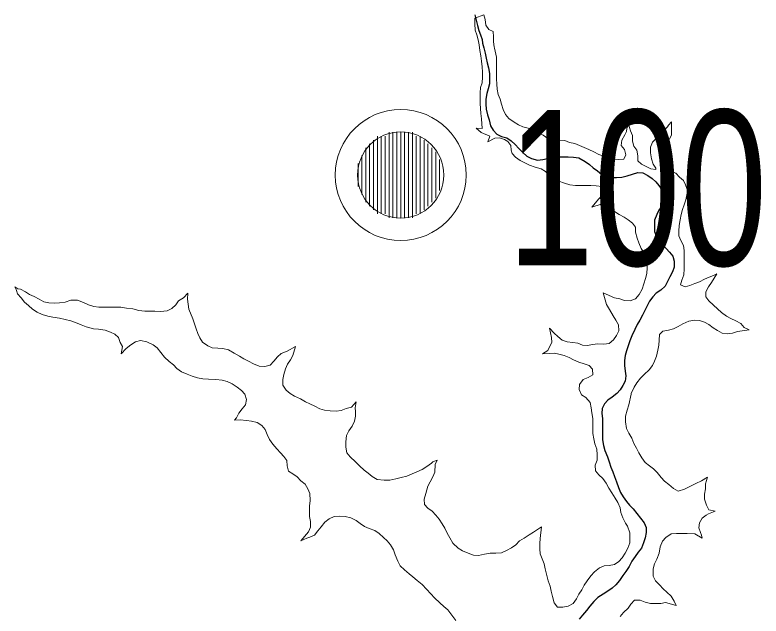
# Model space of a CAD drawing. Extents: x 553962 to 842807, y 8883888 to 9032388.
# Drawn here: x 737647 to 739568, y 8966008 to 8967556 of the extents above; entities that cross this region are included whole.
import ezdxf

# ---------------------------------------------------------------- set-up
doc = ezdxf.new("R2010")
doc.units = 0
doc.header["$LTSCALE"] = 160
for name, color, linetype, lineweight in [('21', 7, 'Continuous', 25), ('33', 7, 'Continuous', 13), ('8', 7, 'Continuous', 13)]:
    doc.layers.add(name, color=color, linetype=linetype, lineweight=lineweight)

msp = doc.modelspace()

# ---------------------------------------------------------------- linework, layer by layer
at = {"layer": '21'}
for points in [[(738830.4, 8967556.3), (738834.2, 8967542.6), (738837.7, 8967529), (738840.7, 8967516.2), (738845.7, 8967504.7), (738849.9, 8967492.5), (738850.3, 8967483.6), (738854.3, 8967471.6), (738857.7, 8967458), (738859.7, 8967445.1), (738862.7, 8967432.6), (738865.9, 8967420), (738868.8, 8967405.2), (738868.9, 8967391.8), (738868.2, 8967379), (738865.1, 8967366.3), (738862, 8967353.6), (738859.3, 8967339.4), (738859.3, 8967326.5), (738859.7, 8967313.1), (738863.5, 8967298.8), (738867.7, 8967286), (738870.9, 8967270.3), (738877.9, 8967259.2), (738887.8, 8967249.3), (738899.7, 8967242.8), (738913.1, 8967239.5), (738924.4, 8967232.4), (738934.7, 8967222.3), (738944.1, 8967212.4), (738954.2, 8967202), (738965.1, 8967192.5), (738977.1, 8967186.1), (738992.3, 8967182), (739005.7, 8967183.8), (739018.2, 8967186.9), (739031.3, 8967189.7), (739044.9, 8967190.6), (739058.1, 8967190.6), (739071.4, 8967190.6), (739084.6, 8967190), (739098.8, 8967187.9), (739114.9, 8967178.8), (739126, 8967171), (739135.5, 8967162.6), (739146.5, 8967154.6), (739156.7, 8967146), (739168.6, 8967140), (739183.1, 8967137.6), (739195.8, 8967137.5), (739209, 8967138.7), (739223, 8967141.7), (739237, 8967146.4), (739250.3, 8967150.8), (739263.6, 8967149.5), (739275.9, 8967143.1), (739287.3, 8967135.2), (739296.8, 8967126.4), (739304.9, 8967116.7), (739309.3, 8967110.9)], [(739309.3, 8967110.9), (739317.7, 8967092.1), (739317.8, 8967077.7), (739313.7, 8967065.7), (739305.1, 8967055.2), (739299.2, 8967042.7), (739293.7, 8967028), (739293.7, 8967013.7), (739293.7, 8966998.3), (739298.7, 8966985.1), (739306.6, 8966974), (739315.2, 8966964.3), (739323.7, 8966955), (739332.4, 8966945.1), (739340.5, 8966934.7), (739344.5, 8966922.3), (739344.1, 8966907.1), (739339.7, 8966894.5), (739332.7, 8966881.9), (739327, 8966869.6), (739321, 8966858), (739310, 8966847.7), (739297.7, 8966839.9), (739289.1, 8966830.7), (739280.9, 8966819.4), (739274.4, 8966807.4), (739268.6, 8966795.2), (739262.3, 8966783.3), (739255.3, 8966770.6), (739248.4, 8966758.7), (739242.6, 8966746.5), (739234.9, 8966729.8), (739229.9, 8966717.1), (739226, 8966704.3), (739221.5, 8966691.2), (739217.6, 8966678.8), (739216.4, 8966666), (739216.6, 8966653.4), (739217.7, 8966639.2), (739219.6, 8966626.8), (739217.9, 8966613.5), (739211.8, 8966601.6), (739204.7, 8966591), (739196.1, 8966581.6), (739184.1, 8966571.9), (739172.9, 8966564.1), (739164.8, 8966554.4), (739158.5, 8966543), (739158.1, 8966530), (739159.4, 8966517.4), (739159.7, 8966501.9), (739159.6, 8966488.5), (739159.6, 8966475.8), (739159.8, 8966461.7), (739161.8, 8966447.6), (739165.8, 8966434.4), (739172.5, 8966418), (739176.8, 8966405.2), (739180.7, 8966392.1), (739185.8, 8966379.3), (739190.3, 8966367.7), (739195.8, 8966353.6), (739200.5, 8966339.5), (739206, 8966326.4), (739212.5, 8966314.9)], [(739212.5, 8966314.9), (739221.2, 8966303.3), (739229.4, 8966293.7), (739238.7, 8966284), (739248.2, 8966272.7), (739257.8, 8966260.7), (739267.2, 8966248.6), (739271.9, 8966236.2), (739271.7, 8966223.1), (739269.6, 8966210.1), (739265.5, 8966197.1), (739259.7, 8966183.4), (739251.7, 8966172.8), (739243.5, 8966161.9), (739235.5, 8966149.4), (739228.5, 8966135.9), (739219.9, 8966122.7), (739212.2, 8966112.6), (739203.3, 8966100.1), (739194.2, 8966089), (739184.2, 8966080.5), (739173, 8966072.4), (739161.1, 8966064.8), (739147.8, 8966055.7), (739137.4, 8966046.1), (739127.2, 8966033.7), (739118.7, 8966022.8), (739108.3, 8966010.4), (739099.8, 8966000.7)]]:
    msp.add_lwpolyline(points, dxfattribs=at)
at = {"layer": '33'}
for p, q in [((738610, 8967254), (738610, 8967034)), ((738620, 8967254), (738620, 8967034)), ((738630, 8967254), (738630, 8967034)), ((738640, 8967254), (738640, 8967034)), ((738650, 8967254), (738650, 8967034)), ((738660, 8967254), (738660, 8967034)), ((738670, 8967254), (738670, 8967034)), ((738570, 8967234), (738570, 8967054)), ((738580, 8967244), (738580, 8967044)), ((738590, 8967244), (738590, 8967044)), ((738600, 8967244), (738600, 8967044)), ((738680, 8967244), (738680, 8967044)), ((738690, 8967244), (738690, 8967044)), ((738700, 8967234), (738700, 8967054)), ((738550, 8967214), (738550, 8967074)), ((738560, 8967224), (738560, 8967064)), ((738710, 8967224), (738710, 8967064)), ((738720, 8967214), (738720, 8967074)), ((738540, 8967194), (738540, 8967094)), ((738730, 8967204), (738730, 8967084)), ((738530, 8967174), (738530, 8967114)), ((738740, 8967184), (738740, 8967104))]:
    msp.add_line(p, q, dxfattribs=at)
for radius in [168.7, 111]:
    msp.add_circle((738640, 8967144), radius, dxfattribs=at)
at = {"layer": '8'}
for points in [[(738854.1, 8967556.1), (738830.9, 8967547.8), (738831, 8967533.6), (738832, 8967517.3), (738835.6, 8967505.1), (738839.7, 8967491.7), (738842, 8967479), (738843.7, 8967464.6), (738846.2, 8967451), (738847.7, 8967436.9), (738849.6, 8967422.7), (738850.8, 8967408.4), (738850.8, 8967395.8), (738849.5, 8967381.2), (738845.3, 8967369.1), (738844.9, 8967355.7), (738844.7, 8967341.7), (738844.6, 8967328.2), (738845.1, 8967315.3), (738846.6, 8967302.5), (738847.9, 8967288.7), (738850.1, 8967263.5), (738833.9, 8967264.6), (738846.8, 8967253.8), (738869.2, 8967244.2), (738864.3, 8967229.3), (738882.6, 8967239), (738894.7, 8967239.4), (738906.8, 8967235.5), (738915.6, 8967230.5), (738923.3, 8967220.1), (738924.5, 8967207.7), (738926.6, 8967199.1), (738935.9, 8967189.9), (738947.2, 8967181.6), (738959.3, 8967175.1), (738971.9, 8967169.6), (738986.4, 8967164.2), (739001.7, 8967159.8), (739012.5, 8967152.9)], [(738881.7, 8967470.4), (738880.7, 8967474.4), (738878.5, 8967486.7), (738878.5, 8967499.8), (738878.2, 8967513.2), (738866.6, 8967518.5), (738859.4, 8967530.1), (738857.2, 8967544.7), (738854.1, 8967556.1)], [(739316.8, 8967258.7), (739308.6, 8967247.6), (739297.7, 8967237.7), (739288.6, 8967228.9), (739283.2, 8967215.6), (739283.1, 8967201.2), (739285.3, 8967186), (739290, 8967172.1), (739296.5, 8967161.2), (739297.3, 8967158.2), (739283.8, 8967159.5), (739271.7, 8967165.8), (739260, 8967172), (739250.7, 8967180.8), (739250.4, 8967193.7), (739248, 8967207.8), (739239.9, 8967218.5), (739236.7, 8967231.5), (739236.7, 8967245.3), (739231.4, 8967257.7), (739226.5, 8967275.1), (739222.3, 8967264.1), (739221.7, 8967255.8), (739217, 8967247.3), (739209.5, 8967233.3), (739207.2, 8967220), (739216.1, 8967209.3), (739219.7, 8967196.2), (739214.6, 8967184.4), (739201.9, 8967183.6), (739189, 8967185.1), (739176.3, 8967187.9), (739162.5, 8967192.3), (739150.5, 8967197), (739137.4, 8967204), (739124.5, 8967209.7), (739112.6, 8967214.6), (739099.9, 8967220.3), (739087.9, 8967224.9), (739074.8, 8967228.1), (739062.5, 8967232.6), (739048.8, 8967233.7), (739032.2, 8967234.7), (739018.9, 8967238.2), (739006.5, 8967246.4), (738995.1, 8967253), (738983, 8967260.7), (738967.8, 8967264.4), (738954.8, 8967268.2), (738943.1, 8967273.5), (738932.2, 8967279.9), (738918.1, 8967289.7), (738909.5, 8967300.1), (738904.2, 8967312.9), (738899.2, 8967326), (738895.7, 8967338.9), (738890.9, 8967351.5), (738888.3, 8967364.7), (738887.1, 8967377.7), (738886.5, 8967391.5), (738886.6, 8967404.2), (738886.6, 8967417.9), (738886.7, 8967432.7), (738886.8, 8967447.3), (738881.7, 8967470.4)], [(739369.8, 8966902.4), (739370, 8966917.5), (739370.1, 8966933.1), (739370.1, 8966949.7), (739368.2, 8966962.9), (739361.3, 8966975.5), (739356, 8966987), (739356.1, 8966999.5), (739356.6, 8967014.4), (739359.1, 8967028.8), (739361.7, 8967042.5), (739365.5, 8967055.4), (739369.7, 8967067.5), (739374.5, 8967080.2), (739377.4, 8967096.8), (739381.7, 8967097.7), (739382.9, 8967102.8), (739379.6, 8967104.9), (739377.5, 8967106.8), (739373.3, 8967118.9), (739367.7, 8967130.2), (739357.4, 8967138.4), (739348.2, 8967148.3), (739334.8, 8967154), (739323, 8967161.9), (739315.3, 8967172), (739314.6, 8967184.7), (739315.7, 8967197.2), (739319.2, 8967210.7), (739325.2, 8967224.6), (739331.1, 8967235.6), (739336.9, 8967247), (739337.6, 8967262.4), (739337.4, 8967280.6), (739329.8, 8967272.5), (739327, 8967267.8), (739316.8, 8967258.7)], [(739012.5, 8967152.9), (739024.1, 8967141.7), (739034.4, 8967134.6), (739047.2, 8967128.3), (739061.3, 8967123.3), (739075.4, 8967118.9), (739090.3, 8967117), (739104.3, 8967116.9), (739116.9, 8967116.8), (739129.8, 8967116.7), (739143.6, 8967116.5), (739158.1, 8967114.5), (739172.3, 8967112.5), (739179, 8967112.3), (739184.3, 8967110.6)], [(739181.8, 8967104.4), (739171.3, 8967094.9), (739159.4, 8967090.9), (739149.9, 8967082.4), (739132.1, 8967061.3), (739156.1, 8967068.8), (739178.6, 8967057.6), (739190.1, 8967049.6), (739202.4, 8967042.4), (739215, 8967035.3), (739225.7, 8967028.4), (739237, 8967019.9), (739244.3, 8967009.8), (739244.5, 8966997), (739248.9, 8966981.3), (739253.4, 8966969.4), (739259.5, 8966954.7), (739267.1, 8966944), (739273.5, 8966931.6), (739274.6, 8966918.1), (739274.4, 8966905.1), (739273.5, 8966890.3), (739270, 8966877.2), (739266.4, 8966864.1), (739261.6, 8966850), (739253.6, 8966836), (739244.2, 8966825.4), (739231.2, 8966820.4), (739216.5, 8966820.7), (739204.3, 8966825.1), (739190.6, 8966827.6), (739161.3, 8966840.4), (739170, 8966810.3), (739177.7, 8966797.3), (739187.1, 8966781.2), (739193.5, 8966770.1), (739200.5, 8966758.3), (739201.7, 8966743.1), (739195.8, 8966731.1), (739188, 8966719.9), (739176.8, 8966710.2), (739163, 8966708.6), (739147.2, 8966709.2), (739134, 8966707.9), (739121.1, 8966705.3), (739108.2, 8966705.9), (739096.1, 8966711.2), (739082.8, 8966712.3), (739068.3, 8966714.6), (739055.7, 8966718.9), (739044.3, 8966727.9), (739035.2, 8966736.5), (739022.8, 8966749.2), (739027.9, 8966725.4), (739029.1, 8966712.9), (739022.7, 8966701.3), (739018.7, 8966692.3), (739005.4, 8966683.5), (739022.5, 8966684.6), (739036, 8966685.2), (739046.7, 8966682.9), (739061, 8966678.8), (739073.4, 8966673.8), (739085.3, 8966668.1), (739098.5, 8966661.8), (739112.1, 8966657.9), (739125.2, 8966653.6), (739134.2, 8966643.7), (739134.3, 8966629.1), (739122.4, 8966622.6), (739110, 8966617.8), (739099.9, 8966604.2), (739099.3, 8966591.3), (739105.6, 8966578.3), (739117, 8966571), (739127.4, 8966558.1), (739130, 8966544.1), (739132.5, 8966531.7), (739134.4, 8966517.3), (739134.3, 8966504.7), (739134.3, 8966491.3), (739134.8, 8966478.3), (739137.1, 8966464.8), (739139.7, 8966451.8), (739145, 8966438.2), (739145.9, 8966423.3), (739145.8, 8966409.8), (739140.7, 8966397.1), (739141.5, 8966382.4), (739150, 8966372), (739160.1, 8966362.8), (739169.1, 8966350.3), (739176, 8966338), (739183.9, 8966325.5), (739192.4, 8966312.2), (739198.8, 8966301.1), (739204.9, 8966287.2), (739206.8, 8966274.7), (739212.2, 8966261.4), (739218.9, 8966247.7), (739223.5, 8966239.8)], [(739184.3, 8967110.6), (739184.8, 8967106), (739181.8, 8967104.4)], [(739434, 8966818.9), (739433.2, 8966819.6), (739425.2, 8966830.5), (739425.5, 8966843.4), (739432.9, 8966855.7), (739440.4, 8966867.1), (739453.7, 8966889.8), (739445.7, 8966884.9), (739434.5, 8966880.7), (739422.2, 8966875.6), (739409.4, 8966869.3), (739397.5, 8966864.5), (739384.6, 8966859.5), (739372.4, 8966855.7), (739360.8, 8966861.4), (739363.6, 8966873.6), (739368.8, 8966887.3), (739369.8, 8966902.4)], [(738104.5, 8966773.9), (738094.5, 8966798.9), (738093.1, 8966811.8), (738090.7, 8966824.5), (738091.7, 8966840.1), (738080.7, 8966828.1), (738068.2, 8966820.3), (738061, 8966809.4), (738050.9, 8966800.1), (738038.7, 8966794.1), (738021.4, 8966792.3), (738007, 8966793.2), (737994.1, 8966793.4), (737980.8, 8966793.6), (737965.5, 8966795.2), (737950.3, 8966799), (737934.1, 8966801.5), (737919, 8966803.5), (737904.8, 8966803.8), (737890.7, 8966803.8), (737877.5, 8966803.9), (737862.8, 8966803.9), (737850.1, 8966805.8), (737836.3, 8966809.7), (737823.2, 8966815.4), (737807.9, 8966821.4), (737790.2, 8966821.6), (737776, 8966816.5), (737761.2, 8966814.5), (737747.8, 8966814.3), (737734.3, 8966814.5), (737720.8, 8966817.2), (737708.6, 8966823.9), (737696.5, 8966831.4), (737684.5, 8966836.2), (737673.6, 8966842.8), (737660.8, 8966849.8), (737654.3, 8966851.3), (737646.6, 8966856.3), (737649.9, 8966849.1), (737650.5, 8966846.6), (737653.5, 8966838.2), (737662.6, 8966827.9), (737671.3, 8966816.5), (737681.8, 8966808.4), (737692.2, 8966798.8), (737704.2, 8966790.7), (737716.5, 8966784.7), (737731.3, 8966780.3), (737744.5, 8966777.7), (737761, 8966775.1), (737776.4, 8966771.7), (737790.2, 8966768.7), (737802.4, 8966764.3), (737816.9, 8966758.6), (737830.4, 8966753.3), (737848.5, 8966748), (737861.4, 8966746.9), (737879.3, 8966744.2), (737892.4, 8966739.7), (737904.1, 8966734.2), (737913.5, 8966725.4), (737917.2, 8966712.9)], [(739233.3, 8966579.7), (739233.6, 8966581.3), (739240.7, 8966598), (739247.9, 8966608.9), (739257.7, 8966620.7), (739266.6, 8966630.4), (739279.4, 8966642.7), (739288.2, 8966653.3), (739293.5, 8966665), (739298.6, 8966677.7), (739302.2, 8966692.9), (739304.2, 8966705.8), (739305.1, 8966718.8), (739306.3, 8966733), (739314.9, 8966742.3), (739329.9, 8966744.6), (739342.5, 8966747.5), (739354.6, 8966753.5), (739366.8, 8966760.9), (739382.1, 8966767.7), (739396.1, 8966770.1), (739408.9, 8966769), (739421.9, 8966765.2), (739433.5, 8966759.2), (739444.2, 8966750.4), (739455.8, 8966743.2), (739467.4, 8966736.7), (739480.8, 8966734.8), (739494.4, 8966736.5), (739507.1, 8966741), (739537.5, 8966745.3), (739524.4, 8966751.3), (739515.9, 8966762), (739503, 8966768.4), (739490, 8966774.2), (739478.5, 8966780.7), (739465.9, 8966789.8), (739455.9, 8966799.3), (739434, 8966818.9)], [(738611.6, 8966358.1), (738597.5, 8966358.3), (738579, 8966360), (738566.2, 8966367.5), (738556.2, 8966376.4), (738546.2, 8966384.3), (738534, 8966395.4), (738523.2, 8966405.6), (738509.9, 8966418.7), (738500.9, 8966429), (738499, 8966443), (738499, 8966456.8), (738500.5, 8966473.6), (738506.2, 8966485.2), (738514.8, 8966497.5), (738520.9, 8966509.8), (738523.2, 8966522.7), (738523.6, 8966535.4), (738523.1, 8966544.6), (738525.1, 8966560.3), (738513.5, 8966545.9), (738499.5, 8966542.4), (738486.7, 8966537.7), (738473.8, 8966536), (738458.2, 8966536.5), (738443.9, 8966538.2), (738431.7, 8966542.3), (738418.8, 8966548.6), (738406.3, 8966554.4), (738394.4, 8966560), (738381.6, 8966567.3), (738366.8, 8966574.1), (738354.9, 8966581.7), (738345.1, 8966589.7), (738336.3, 8966602.5), (738336.3, 8966617.5), (738339, 8966630.1), (738343.7, 8966644.9), (738348.7, 8966657.3), (738356, 8966667.9), (738362.5, 8966679.2), (738369.1, 8966702.4), (738347.2, 8966690.3), (738332, 8966684.3), (738323.1, 8966675.5), (738313.3, 8966664.4), (738303.7, 8966654.6), (738290.1, 8966651.2), (738275.4, 8966651.6), (738260.5, 8966657.6), (738247.7, 8966664.5), (738236.2, 8966670.9), (738224.8, 8966677.5), (738211.4, 8966685.6), (738196.7, 8966694), (738182.2, 8966697.2), (738168.8, 8966697.7), (738154.9, 8966699.1), (738143.1, 8966704.3), (738129.3, 8966713.2), (738123, 8966724.3), (738117.8, 8966735.9), (738113.2, 8966747.9), (738109.4, 8966760.6), (738104.5, 8966773.9)], [(737917.2, 8966712.9), (737923.3, 8966702), (737920.4, 8966683.8), (737932.8, 8966697.5), (737945.4, 8966706.5), (737957, 8966714.8), (737969.9, 8966718), (737986.3, 8966714.6), (738002.7, 8966706.8), (738012.8, 8966698.7), (738022.4, 8966686.9), (738031.8, 8966674.9), (738043.9, 8966664.1), (738054.6, 8966654.8), (738063.4, 8966645.9), (738075.3, 8966637.4), (738089.8, 8966631), (738102.6, 8966626.2), (738117.1, 8966621.8), (738130.6, 8966618.8), (738144.7, 8966618.7), (738163.9, 8966617.4), (738180, 8966615.5), (738193.1, 8966612.1), (738206, 8966606.2), (738218.8, 8966597.9), (738230, 8966589.3), (738238.3, 8966579.3), (738242.6, 8966566.1), (738240.6, 8966552.4), (738231.4, 8966541.7), (738223.2, 8966530.5), (738217.1, 8966518.8), (738211.8, 8966512.5), (738226.2, 8966513.6), (738243.2, 8966511.8), (738255.8, 8966509.9)], [(739283.3, 8966041), (739296.6, 8966040.4), (739309.6, 8966040.5), (739321.9, 8966042.8), (739349.1, 8966035.8), (739343.9, 8966046.3), (739336.5, 8966059.8), (739325.5, 8966069.8), (739315.4, 8966078.8), (739306, 8966088.4), (739296.3, 8966099.1), (739290.2, 8966110.9), (739289.6, 8966129.9), (739293.4, 8966143.1), (739299.7, 8966155.2), (739305.7, 8966170.6), (739307.8, 8966186.2), (739314.3, 8966200.8), (739322.5, 8966210.7), (739336.3, 8966220.2), (739350.3, 8966220.6), (739363.7, 8966220.6), (739377.9, 8966220.7), (739397.1, 8966220.3), (739415.9, 8966209.1), (739414.6, 8966217), (739412, 8966223.5), (739407.9, 8966235.1), (739408.9, 8966248.1), (739415.9, 8966260.7), (739426.3, 8966267.7), (739432.5, 8966271.1), (739449.7, 8966278.3), (739433.1, 8966281.4), (739427.2, 8966293.7), (739422.4, 8966309.2), (739422.5, 8966322.2), (739424.4, 8966335.5), (739424.7, 8966348.7), (739429.8, 8966366.3), (739414.3, 8966356.3), (739400.2, 8966349.4), (739384.1, 8966341.7), (739370.7, 8966335.3), (739354.8, 8966330), (739342.7, 8966337.1), (739330.5, 8966346.9), (739319.4, 8966355.3), (739310.8, 8966365.5), (739299.9, 8966378.1), (739290.7, 8966387.6), (739280.6, 8966395.2), (739269.4, 8966403.7), (739260.6, 8966415.5), (739253.3, 8966428.4), (739246.9, 8966440.6), (739240.4, 8966452.4), (739235.1, 8966466.2), (739227.5, 8966479), (739221.2, 8966491.2), (739218.8, 8966508.8), (739219, 8966522.6), (739223, 8966538.5), (739227.3, 8966552.3), (739233.3, 8966579.7)], [(738255.8, 8966509.9), (738270.6, 8966506.5), (738282, 8966498.7), (738290.6, 8966488.8), (738296.2, 8966475.4), (738302.1, 8966462.9), (738311.1, 8966451.2), (738320.9, 8966439.3), (738330.3, 8966428.4), (738339, 8966419.2), (738346.7, 8966409), (738348, 8966395), (738350.8, 8966381.5), (738362.3, 8966374.8), (738373.2, 8966366.4), (738382.5, 8966356.8), (738393.6, 8966347.7), (738401, 8966336.2), (738405.6, 8966323.8), (738406.8, 8966305.7), (738405.3, 8966291.2), (738404.9, 8966278.7), (738405.4, 8966264.9), (738407.9, 8966251.9), (738407.7, 8966237.2), (738402.3, 8966225.1), (738382.5, 8966201.9), (738397.9, 8966208.5), (738405.8, 8966211.7), (738418, 8966216.3), (738426.7, 8966228.1), (738435.2, 8966238.1), (738444.8, 8966249.7), (738455.7, 8966258.6), (738468.9, 8966264.6), (738481.6, 8966265.5), (738496.6, 8966264.6), (738511.8, 8966261.5), (738524.9, 8966254.6), (738535.6, 8966246.3), (738546.5, 8966239), (738558.9, 8966233.6), (738573.1, 8966228.2), (738584.8, 8966221.1), (738595.9, 8966210.8), (738604.8, 8966202), (738614, 8966191.5), (738621.5, 8966178.6), (738626, 8966165.6), (738632.8, 8966149.9), (738638.9, 8966137.6), (738649.5, 8966127.3), (738661.5, 8966117.2), (738671.5, 8966109), (738682.7, 8966099.8), (738695, 8966089.5), (738706.7, 8966077.7), (738717.4, 8966065.5), (738726.8, 8966055.6), (738740.5, 8966042.1), (738751.4, 8966032.8), (738761, 8966024), (738771.7, 8966010.4), (738782.1, 8965996.9)], [(738899.5, 8966170.9), (738885.2, 8966170.2), (738870, 8966170.2), (738856.1, 8966167.5), (738840.1, 8966163.9), (738827.5, 8966164.9), (738813.8, 8966170.3), (738799.4, 8966176.2), (738787.7, 8966183.2), (738774.5, 8966196.4), (738766.2, 8966209.4), (738759.4, 8966222.1), (738753.4, 8966234.6), (738746.3, 8966246.1), (738739, 8966258), (738730.3, 8966268.5), (738720.6, 8966278.2), (738710.2, 8966285.9), (738701.2, 8966295.2), (738700.2, 8966309), (738704.8, 8966324.3), (738709.7, 8966342.8), (738715.7, 8966354.1), (738722.6, 8966367), (738728.1, 8966379.1), (738728.7, 8966398.9), (738733.6, 8966409.9), (738722.3, 8966405.3), (738719.1, 8966402.1), (738707.6, 8966393.8), (738694.9, 8966385.9), (738681.3, 8966379.8), (738669.7, 8966374.2), (738655.7, 8966368.5), (738640.8, 8966364.7), (738627.6, 8966361.4), (738611.6, 8966358.1)], [(739223.5, 8966239.8), (739229.7, 8966222.4), (739229.8, 8966209.5), (739229.6, 8966196.6), (739224.6, 8966183.4), (739218.2, 8966170.4), (739210.4, 8966157.9), (739201.8, 8966148.7), (739190.3, 8966140.7), (739176.4, 8966138.4), (739163.5, 8966137.2), (739151.5, 8966132.1), (739138.7, 8966122.3), (739129.8, 8966112), (739120, 8966098.8), (739112.6, 8966087.7), (739106.1, 8966076.2), (739098.9, 8966064.4), (739093, 8966052.3), (739083.9, 8966041), (739071.5, 8966033.7), (739057.4, 8966031.6), (739043.9, 8966031.3), (739034.8, 8966042.4), (739030.6, 8966058.7), (739027.5, 8966072.5), (739024.4, 8966084.9), (739020, 8966099.2), (739016.5, 8966112.6), (739011.8, 8966129.7), (739009.1, 8966142.4), (739003.8, 8966155.6), (738999.2, 8966168.5), (738998.6, 8966181.2), (738998.6, 8966194.9), (738998.7, 8966208), (739002.2, 8966237.9), (738982.3, 8966224.6), (738970.5, 8966217.6), (738957.8, 8966209.1), (738946, 8966202.2), (738936.6, 8966192.1), (738925.5, 8966184.3), (738912.2, 8966177.1), (738899.5, 8966170.9)], [(739204.7, 8966007.1), (739213.9, 8966017.8), (739225.5, 8966028.5), (739232.6, 8966039.2), (739241.6, 8966049.2), (739256.8, 8966049.6), (739269, 8966044.3), (739283.3, 8966041)]]:
    msp.add_lwpolyline(points, dxfattribs=at)

# ---------------------------------------------------------------- texts
at = {"layer": '33', "width": 0.75}
msp.add_text('100', height=400, dxfattribs=at).set_placement((738914.2, 8966911.1))

doc.saveas('drawing.dxf')
